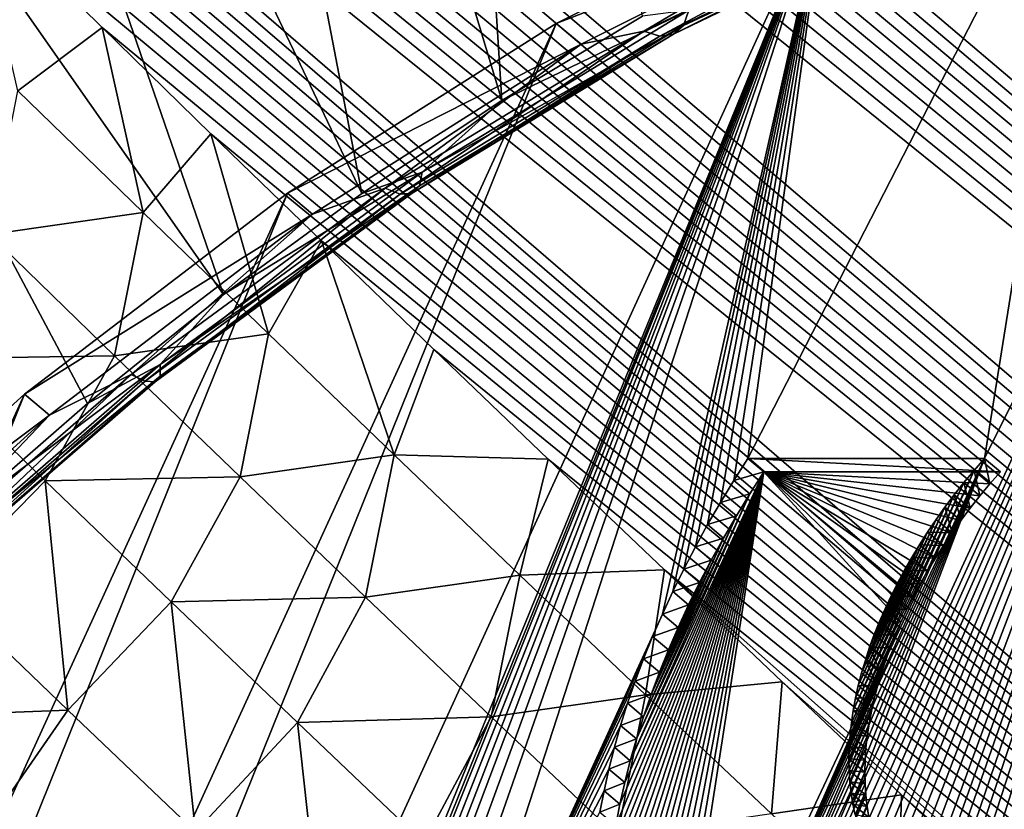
# Model space of a CAD drawing. Header units: metres. Extents: x -82 to 82, y -464 to 32.
# Tile 343 of 409: x 65.37 to 67.31, y -41.65 to -40.1. Entities that reach past the tile are written whole.
import ezdxf

# ---------------------------------------------------------------- set-up
doc = ezdxf.new("R2010")
doc.units = ezdxf.units.M
doc.layers.add('solid_K244121000C07', color=7, linetype='CONTINUOUS')

msp = doc.modelspace()

# ---------------------------------------------------------------- linework, layer by layer
at = {"layer": 'solid_K244121000C07'}
for points in [[(77.225311, -40.44838, 52.723934), (55.060551, -21.986059, 34.057426), (55.208866, -21.885592, 34.170925)], [(77.496902, -39.839958, 52.919708), (77.225311, -40.44838, 52.723934), (55.208866, -21.885592, 34.170925)], [(77.225311, -40.44838, 52.723934), (54.929153, -22.090458, 33.955402), (55.060551, -21.986059, 34.057426)], [(77.225311, -40.44838, 52.723934), (54.812069, -22.198591, 33.862988), (54.929153, -22.090458, 33.955402)], [(77.225311, -40.44838, 52.723934), (54.707859, -22.31039, 33.779209), (54.812069, -22.198591, 33.862988)], [(76.955254, -41.043869, 52.494564), (54.615234, -22.425831, 33.703167), (54.707859, -22.31039, 33.779209)], [(77.225311, -40.44838, 52.723934), (76.955254, -41.043869, 52.494564), (54.707859, -22.31039, 33.779209)], [(76.955254, -41.043869, 52.494564), (54.532814, -22.545225, 33.633846), (54.615234, -22.425831, 33.703167)], [(76.955254, -41.043869, 52.494564), (54.459717, -22.669264, 33.57058), (54.532814, -22.545225, 33.633846)], [(76.955254, -41.043869, 52.494564), (54.395309, -22.798464, 33.512875), (54.459717, -22.669264, 33.57058)], [(76.955254, -41.043869, 52.494564), (54.338936, -22.933434, 33.460182), (54.395309, -22.798464, 33.512875)], [(76.68689, -41.626152, 52.23177), (54.290497, -23.075197, 33.412361), (54.338936, -22.933434, 33.460182)], [(76.955254, -41.043869, 52.494564), (76.68689, -41.626152, 52.23177), (54.338936, -22.933434, 33.460182)], [(76.68689, -41.626152, 52.23177), (54.249958, -23.224707, 33.369301), (54.290497, -23.075197, 33.412361)], [(76.68689, -41.626152, 52.23177), (54.217308, -23.383247, 33.330837), (54.249958, -23.224707, 33.369301)], [(76.68689, -41.626152, 52.23177), (54.193008, -23.552505, 33.297157), (54.217308, -23.383247, 33.330837)], [(76.420334, -42.194901, 51.935631), (54.177727, -23.733854, 33.268585), (54.193008, -23.552505, 33.297157)], [(76.68689, -41.626152, 52.23177), (76.420334, -42.194901, 51.935631), (54.193008, -23.552505, 33.297157)], [(76.420334, -42.194901, 51.935631), (54.172249, -23.928789, 33.245506), (54.177727, -23.733854, 33.268585)], [(76.420334, -42.194901, 51.935631), (54.178005, -24.140087, 33.228706), (54.172249, -23.928789, 33.245506)], [(76.420334, -42.194901, 51.935631), (54.19643, -24.369251, 33.219032), (54.178005, -24.140087, 33.228706)], [(76.155716, -42.749752, 51.606133), (54.228928, -24.617674, 33.217281), (54.19643, -24.369251, 33.219032)], [(76.420334, -42.194901, 51.935631), (76.155716, -42.749752, 51.606133), (54.19643, -24.369251, 33.219032)], [(76.155716, -42.749752, 51.606133), (54.277794, -24.887266, 33.224991), (54.228928, -24.617674, 33.217281)], [(76.155716, -42.749752, 51.606133), (54.344845, -25.179045, 33.243347), (54.277794, -24.887266, 33.224991)], [(75.893082, -43.290283, 51.243107), (54.431683, -25.493837, 33.27335), (54.344845, -25.179045, 33.243347)], [(76.155716, -42.749752, 51.606133), (75.893082, -43.290283, 51.243107), (54.344845, -25.179045, 33.243347)], [(75.893082, -43.290283, 51.243107), (54.540474, -25.832607, 33.316551), (54.431683, -25.493837, 33.27335)], [(75.893082, -43.290283, 51.243107), (54.603817, -26.011362, 33.343613), (54.540474, -25.832607, 33.316551)], [(75.893082, -43.290283, 51.243107), (54.673233, -26.196379, 33.374352), (54.603817, -26.011362, 33.343613)], [(75.63253, -43.815937, 50.846352), (54.748951, -26.387796, 33.408916), (54.673233, -26.196379, 33.374352)], [(75.893082, -43.290283, 51.243107), (75.63253, -43.815937, 50.846352), (54.673233, -26.196379, 33.374352)], [(75.63253, -43.815937, 50.846352), (54.831688, -26.586067, 33.447887), (54.748951, -26.387796, 33.408916)], [(75.63253, -43.815937, 50.846352), (54.921238, -26.791021, 33.491043), (54.831688, -26.586067, 33.447887)], [(75.63253, -43.815937, 50.846352), (55.017956, -27.002884, 33.538647), (54.921238, -26.791021, 33.491043)], [(75.63253, -43.815937, 50.846352), (55.122536, -27.222128, 33.591248), (55.017956, -27.002884, 33.538647)], [(75.63253, -43.815937, 50.846352), (55.234684, -27.448511, 33.648548), (55.122536, -27.222128, 33.591248)], [(75.374138, -44.326073, 50.415592), (55.354923, -27.682375, 33.71096), (55.234684, -27.448511, 33.648548)], [(75.63253, -43.815937, 50.846352), (75.374138, -44.326073, 50.415592), (55.234684, -27.448511, 33.648548)], [(75.374138, -44.326073, 50.415592), (55.483955, -27.924187, 33.779049), (55.354923, -27.682375, 33.71096)], [(75.374138, -44.326073, 50.415592), (55.621407, -28.173651, 33.852444), (55.483955, -27.924187, 33.779049)], [(75.374138, -44.326073, 50.415592), (55.76799, -28.431238, 33.931725), (55.621407, -28.173651, 33.852444)], [(75.374138, -44.326073, 50.415592), (55.924381, -28.697403, 34.017433), (55.76799, -28.431238, 33.931725)], [(75.117981, -44.819965, 49.950474), (56.090172, -28.971819, 34.109173), (55.924381, -28.697403, 34.017433)], [(75.374138, -44.326073, 50.415592), (75.117981, -44.819965, 49.950474), (55.924381, -28.697403, 34.017433)], [(75.117981, -44.819965, 49.950474), (56.266266, -29.255098, 34.207695), (56.090172, -28.971819, 34.109173)], [(75.117981, -44.819965, 49.950474), (56.45327, -29.547647, 34.313488), (56.266266, -29.255098, 34.207695)], [(75.117981, -44.819965, 49.950474), (56.583717, -29.747612, 34.387787), (56.45327, -29.547647, 34.313488)], [(75.117981, -44.819965, 49.950474), (56.719151, -29.951763, 34.465408), (56.583717, -29.747612, 34.387787)], [(74.864128, -45.296799, 49.450588), (56.85994, -30.160349, 34.546673), (56.719151, -29.951763, 34.465408)], [(75.117981, -44.819965, 49.950474), (74.864128, -45.296799, 49.450588), (56.719151, -29.951763, 34.465408)], [(74.864128, -45.296799, 49.450588), (57.006207, -30.373449, 34.631668), (56.85994, -30.160349, 34.546673)], [(74.864128, -45.296799, 49.450588), (57.157547, -30.590773, 34.720032), (57.006207, -30.373449, 34.631668)], [(74.864128, -45.296799, 49.450588), (57.314312, -30.812551, 34.812065), (57.157547, -30.590773, 34.720032)], [(74.864128, -45.296799, 49.450588), (57.476933, -31.039059, 34.90815), (57.314312, -30.812551, 34.812065)], [(74.864128, -45.296799, 49.450588), (57.64576, -31.270523, 35.008583), (57.476933, -31.039059, 34.90815)], [(74.864128, -45.296799, 49.450588), (57.820301, -31.506617, 35.112915), (57.64576, -31.270523, 35.008583)], [(74.864128, -45.296799, 49.450588), (58.000751, -31.747454, 35.221321), (57.820301, -31.506617, 35.112915)], [(74.61261, -45.755661, 48.915398), (58.187603, -31.993336, 35.334232), (58.000751, -31.747454, 35.221321)], [(74.864128, -45.296799, 49.450588), (74.61261, -45.755661, 48.915398), (58.000751, -31.747454, 35.221321)], [(74.61261, -45.755661, 48.915398), (58.38134, -32.244572, 35.452095), (58.187603, -31.993336, 35.334232)], [(74.61261, -45.755661, 48.915398), (58.581703, -32.500996, 35.574661), (58.38134, -32.244572, 35.452095)], [(74.61261, -45.755661, 48.915398), (58.788502, -32.762474, 35.70174), (58.581703, -32.500996, 35.574661)], [(74.61261, -45.755661, 48.915398), (59.002293, -33.029343, 35.833858), (58.788502, -32.762474, 35.70174)], [(74.61261, -45.755661, 48.915398), (59.167568, -33.233238, 35.936569), (59.002293, -33.029343, 35.833858)], [(74.61261, -45.755661, 48.915398), (59.337303, -33.440483, 36.04261), (59.167568, -33.233238, 35.936569)], [(74.363457, -46.195442, 48.344372), (59.511089, -33.650829, 36.151581), (59.337303, -33.440483, 36.04261)], [(74.61261, -45.755661, 48.915398), (74.363457, -46.195442, 48.344372), (59.337303, -33.440483, 36.04261)], [(74.363457, -46.195442, 48.344372), (59.6889, -33.864262, 36.263462), (59.511089, -33.650829, 36.151581)], [(74.363457, -46.195442, 48.344372), (59.871014, -34.08094, 36.378517), (59.6889, -33.864262, 36.263462)], [(74.363457, -46.195442, 48.344372), (60.057705, -34.301014, 36.497017), (59.871014, -34.08094, 36.378517)], [(74.363457, -46.195442, 48.344372), (60.249256, -34.524651, 36.619232), (60.057705, -34.301014, 36.497017)], [(74.363457, -46.195442, 48.344372), (60.445824, -34.751938, 36.745319), (60.249256, -34.524651, 36.619232)], [(74.363457, -46.195442, 48.344372), (60.646835, -34.982563, 36.874714), (60.445824, -34.751938, 36.745319)], [(74.363457, -46.195442, 48.344372), (60.852448, -35.216599, 37.007572), (60.646835, -34.982563, 36.874714)], [(74.363457, -46.195442, 48.344372), (61.062981, -35.454224, 37.144215), (60.852448, -35.216599, 37.007572)], [(74.116722, -46.614929, 47.737007), (61.278767, -35.695614, 37.284981), (61.062981, -35.454224, 37.144215)], [(74.363457, -46.195442, 48.344372), (74.116722, -46.614929, 47.737007), (61.062981, -35.454224, 37.144215)], [(74.116722, -46.614929, 47.737007), (61.500126, -35.940948, 37.430199), (61.278767, -35.695614, 37.284981)], [(74.116722, -46.614929, 47.737007), (61.727085, -36.190247, 37.579891), (61.500126, -35.940948, 37.430199)], [(74.116722, -46.614929, 47.737007), (61.959007, -36.44318, 37.73341), (61.727085, -36.190247, 37.579891)], [(74.116722, -46.614929, 47.737007), (62.196205, -36.699898, 37.89109), (61.959007, -36.44318, 37.73341)], [(74.116722, -46.614929, 47.737007), (62.390022, -36.908131, 38.020504), (62.196205, -36.699898, 37.89109)], [(74.116722, -46.614929, 47.737007), (62.587662, -37.119011, 38.153049), (62.390022, -36.908131, 38.020504)], [(66.316109, -40.258183, 74.26091), (66.111176, -37.005405, 76.489594), (65.458229, -37.409546, 76.832939)], [(66.316109, -40.258183, 74.26091), (66.593216, -40.091961, 74.110344), (66.111176, -37.005405, 76.489594)], [(74.116722, -46.614929, 47.737007), (62.789322, -37.332638, 38.28894), (62.587662, -37.119011, 38.153049)], [(65.812553, -54.543926, 51.741692), (46.024654, -37.142128, 34.416527), (46.264385, -37.229, 34.462032)], [(65.812553, -54.543926, 51.741692), (65.347588, -54.81086, 52.204536), (46.024654, -37.142128, 34.416527)], [(65.812553, -54.543926, 51.741692), (46.264385, -37.229, 34.462032), (46.512711, -37.322826, 34.512615)], [(65.812553, -54.543926, 51.741692), (46.512711, -37.322826, 34.512615), (46.770218, -37.42421, 34.568848)], [(74.116722, -46.614929, 47.737007), (62.99519, -37.54911, 38.428383), (62.789322, -37.332638, 38.28894)], [(66.040749, -40.441311, 74.394051), (65.458229, -37.409546, 76.832939), (64.812767, -37.866394, 77.119698)], [(66.040749, -40.441311, 74.394051), (66.316109, -40.258183, 74.26091), (65.458229, -37.409546, 76.832939)], [(65.812553, -54.543926, 51.741692), (46.770218, -37.42421, 34.568848), (47.036541, -37.532841, 34.630371)], [(65.812553, -54.543926, 51.741692), (47.036541, -37.532841, 34.630371), (47.312267, -37.64933, 34.697758)], [(74.116722, -46.614929, 47.737007), (63.204826, -37.768223, 38.570911), (62.99519, -37.54911, 38.428383)], [(66.259499, -54.283512, 51.24667), (47.312267, -37.64933, 34.697758), (47.59795, -37.774258, 34.771564)], [(66.259499, -54.283512, 51.24667), (65.812553, -54.543926, 51.741692), (47.312267, -37.64933, 34.697758)], [(66.259499, -54.283512, 51.24667), (47.59795, -37.774258, 34.771564), (47.8932, -37.90728, 34.851391)], [(74.116722, -46.614929, 47.737007), (63.418053, -37.989883, 38.716331), (63.204826, -37.768223, 38.570911)], [(65.76841, -40.640491, 74.509148), (64.812767, -37.866394, 77.119698), (64.180313, -38.372055, 77.347427)], [(65.76841, -40.640491, 74.509148), (66.040749, -40.441311, 74.394051), (64.812767, -37.866394, 77.119698)], [(66.259499, -54.283512, 51.24667), (47.8932, -37.90728, 34.851391), (48.198757, -38.049175, 34.938)], [(73.872482, -47.012737, 47.092846), (63.635109, -38.214211, 38.864922), (63.418053, -37.989883, 38.716331)], [(74.116722, -46.614929, 47.737007), (73.872482, -47.012737, 47.092846), (63.418053, -37.989883, 38.716331)], [(66.259499, -54.283512, 51.24667), (48.198757, -38.049175, 34.938), (48.515121, -38.20047, 35.031898)], [(66.259499, -54.283512, 51.24667), (48.515121, -38.20047, 35.031898), (48.731766, -38.306316, 35.098274)], [(73.872482, -47.012737, 47.092846), (63.856247, -38.441315, 39.016949), (63.635109, -38.214211, 38.864922)], [(66.687675, -54.029804, 50.719219), (48.731766, -38.306316, 35.098274), (48.953304, -38.416466, 35.167988)], [(66.687675, -54.029804, 50.719219), (66.259499, -54.283512, 51.24667), (48.731766, -38.306316, 35.098274)], [(65.500374, -40.854797, 74.605659), (65.76841, -40.640491, 74.509148), (64.180313, -38.372055, 77.347427)], [(65.237877, -41.083229, 74.683136), (65.500374, -40.854797, 74.605659), (64.180313, -38.372055, 77.347427)], [(66.687675, -54.029804, 50.719219), (48.953304, -38.416466, 35.167988), (49.180035, -38.531231, 35.241364)], [(73.872482, -47.012737, 47.092846), (64.081703, -38.671318, 39.17268), (63.856247, -38.441315, 39.016949)], [(66.687675, -54.029804, 50.719219), (49.180035, -38.531231, 35.241364), (49.412056, -38.650719, 35.318493)], [(66.687675, -54.029804, 50.719219), (49.412056, -38.650719, 35.318493), (49.649014, -38.774586, 35.399006)], [(73.872482, -47.012737, 47.092846), (64.311729, -38.904339, 39.33239), (64.081703, -38.671318, 39.17268)], [(66.687675, -54.029804, 50.719219), (49.649014, -38.774586, 35.399006), (49.891193, -38.903137, 35.483215)], [(66.687675, -54.029804, 50.719219), (49.891193, -38.903137, 35.483215), (50.138947, -39.036739, 35.571499)], [(73.872482, -47.012737, 47.092846), (64.54657, -39.140488, 39.496353), (64.311729, -38.904339, 39.33239)], [(66.687675, -54.029804, 50.719219), (50.138947, -39.036739, 35.571499), (50.392551, -39.175694, 35.664177)], [(73.872482, -47.012737, 47.092846), (64.78595, -39.379677, 39.664276), (64.54657, -39.140488, 39.496353)], [(66.687675, -54.029804, 50.719219), (50.392551, -39.175694, 35.664177), (50.6516, -39.319584, 35.760777)], [(67.09623, -53.782982, 50.159031), (50.6516, -39.319584, 35.760777), (50.916245, -39.468582, 35.861485)], [(67.09623, -53.782982, 50.159031), (66.687675, -54.029804, 50.719219), (50.6516, -39.319584, 35.760777)], [(73.872482, -47.012737, 47.092846), (65.029388, -39.621685, 39.835613), (64.78595, -39.379677, 39.664276)], [(67.09623, -53.782982, 50.159031), (50.916245, -39.468582, 35.861485), (51.186859, -39.6231, 35.966743)], [(67.007393, -41.644058, 71.74894), (67.981506, -39.527157, 72.626549), (67.266388, -40.963417, 72.090416)], [(67.007393, -41.644058, 71.74894), (67.012032, -41.665134, 71.72451), (67.981506, -39.527157, 72.626549)], [(67.012032, -41.665134, 71.72451), (67.017769, -41.685654, 71.699402), (67.981506, -39.527157, 72.626549)], [(67.017769, -41.685654, 71.699402), (67.02459, -41.705624, 71.673607), (67.981506, -39.527157, 72.626549)], [(67.02459, -41.705624, 71.673607), (67.032501, -41.724899, 71.647255), (67.981506, -39.527157, 72.626549)], [(67.032501, -41.724899, 71.647255), (67.041519, -41.743416, 71.620399), (67.981506, -39.527157, 72.626549)], [(67.041519, -41.743416, 71.620399), (67.051628, -41.761246, 71.592964), (67.981506, -39.527157, 72.626549)], [(67.051628, -41.761246, 71.592964), (67.062836, -41.778267, 71.565079), (67.981506, -39.527157, 72.626549)], [(67.062836, -41.778267, 71.565079), (67.075127, -41.794399, 71.536819), (67.981506, -39.527157, 72.626549)], [(67.075127, -41.794399, 71.536819), (67.088531, -41.809711, 71.508102), (67.981506, -39.527157, 72.626549)], [(67.088531, -41.809711, 71.508102), (67.103004, -41.824112, 71.47905), (67.981506, -39.527157, 72.626549)], [(67.103004, -41.824112, 71.47905), (67.118507, -41.837479, 71.449814), (67.981506, -39.527157, 72.626549)], [(67.118507, -41.837479, 71.449814), (67.135094, -41.849876, 71.420296), (67.981506, -39.527157, 72.626549)], [(67.135094, -41.849876, 71.420296), (67.149696, -41.859432, 71.395538), (67.981506, -39.527157, 72.626549)], [(67.149696, -41.859432, 71.395538), (67.16497, -41.868214, 71.370773), (67.981506, -39.527157, 72.626549)], [(67.16497, -41.868214, 71.370773), (67.180885, -41.87619, 71.346039), (67.981506, -39.527157, 72.626549)], [(67.180885, -41.87619, 71.346039), (67.197495, -41.883411, 71.321236), (67.981506, -39.527157, 72.626549)], [(67.197495, -41.883411, 71.321236), (67.214745, -41.889839, 71.296471), (67.981506, -39.527157, 72.626549)], [(67.214745, -41.889839, 71.296471), (67.232567, -41.895428, 71.271835), (67.981506, -39.527157, 72.626549)], [(67.232567, -41.895428, 71.271835), (67.250969, -41.900166, 71.24736), (67.981506, -39.527157, 72.626549)], [(67.250969, -41.900166, 71.24736), (67.269997, -41.904079, 71.222946), (67.981506, -39.527157, 72.626549)], [(67.266388, -40.963417, 72.090416), (67.981506, -39.527157, 72.626549), (67.476814, -39.645176, 73.070343)], [(67.269997, -41.904079, 71.222946), (67.289551, -41.907143, 71.198738), (67.981506, -39.527157, 72.626549)], [(67.289551, -41.907143, 71.198738), (67.309555, -41.909336, 71.17485), (67.981506, -39.527157, 72.626549)], [(73.872482, -47.012737, 47.092846), (65.277161, -39.866631, 40.010689), (65.029388, -39.621685, 39.835613)], [(67.09623, -53.782982, 50.159031), (51.186859, -39.6231, 35.966743), (51.463837, -39.783562, 36.077007)], [(66.800743, -40.963417, 72.599846), (67.476814, -39.645176, 73.070343), (66.954094, -39.839485, 73.463837)], [(66.800743, -40.963417, 72.599846), (67.266388, -40.963417, 72.090416), (67.476814, -39.645176, 73.070343)], [(67.09623, -53.782982, 50.159031), (51.463837, -39.783562, 36.077007), (51.746971, -39.949749, 36.19202)], [(63.389397, -47.637127, 70.205505), (66.954094, -39.839485, 73.463837), (66.423332, -40.106377, 73.799507)], [(64.138008, -46.725731, 70.22316), (66.954094, -39.839485, 73.463837), (63.389397, -47.637127, 70.205505)], [(64.40451, -46.142773, 70.466759), (66.954094, -39.839485, 73.463837), (64.138008, -46.725731, 70.22316)], [(64.40451, -46.142773, 70.466759), (64.583855, -45.750458, 70.630692), (66.954094, -39.839485, 73.463837)], [(64.583855, -45.750458, 70.630692), (64.870888, -45.122593, 70.893051), (66.954094, -39.839485, 73.463837)], [(64.872826, -45.118343, 70.894829), (66.954094, -39.839485, 73.463837), (64.870888, -45.122593, 70.893051)], [(64.872826, -45.118343, 70.894829), (65.132904, -44.549442, 71.132545), (66.954094, -39.839485, 73.463837)], [(65.132904, -44.549442, 71.132545), (65.370461, -44.029785, 71.349693), (66.954094, -39.839485, 73.463837)], [(65.370461, -44.029785, 71.349693), (65.636963, -43.446827, 71.593292), (66.954094, -39.839485, 73.463837)], [(65.636963, -43.446827, 71.593292), (65.874527, -42.92717, 71.810432), (66.954094, -39.839485, 73.463837)], [(65.874527, -42.92717, 71.810432), (66.148514, -42.327824, 72.060875), (66.954094, -39.839485, 73.463837)], [(69.642059, -39.839485, 70.52314), (66.077362, -47.637127, 67.264801), (66.608124, -47.370235, 66.929138)], [(68.694794, -41.181496, 70.327507), (66.077362, -47.637127, 67.264801), (69.642059, -39.839485, 70.52314)], [(66.632324, -41.269665, 72.50296), (66.954094, -39.839485, 73.463837), (66.148514, -42.327824, 72.060875)], [(67.003288, -39.880764, 73.508812), (66.423332, -40.106377, 73.799507), (66.954094, -39.839485, 73.463837)], [(69.642059, -39.839485, 70.52314), (66.608124, -47.370235, 66.929138), (69.92881, -40.106377, 69.964424)], [(66.632324, -41.269665, 72.50296), (66.652702, -41.225574, 72.521149), (66.954094, -39.839485, 73.463837)], [(66.652702, -41.225574, 72.521149), (66.674355, -41.181496, 72.537918), (66.954094, -39.839485, 73.463837)], [(66.674355, -41.181496, 72.537918), (66.697266, -41.137486, 72.553261), (66.954094, -39.839485, 73.463837)], [(66.697266, -41.137486, 72.553261), (66.721359, -41.09367, 72.567123), (66.954094, -39.839485, 73.463837)], [(66.721359, -41.09367, 72.567123), (66.74662, -41.050076, 72.579498), (66.954094, -39.839485, 73.463837)], [(66.74662, -41.050076, 72.579498), (66.773087, -41.006657, 72.590408), (66.954094, -39.839485, 73.463837)], [(66.773087, -41.006657, 72.590408), (66.800743, -40.963417, 72.599846), (66.954094, -39.839485, 73.463837)], [(73.872482, -47.012737, 47.092846), (65.529533, -40.114613, 40.189838), (65.277161, -39.866631, 40.010689)], [(65.363571, -40.239006, 39.902653), (65.277161, -39.866631, 40.010689), (65.529533, -40.114613, 40.189838)], [(66.673813, -40.11031, 73.971886), (67.193405, -39.858864, 73.63427), (66.684586, -40.080368, 74.017624)], [(67.169182, -39.878719, 73.588181), (67.193405, -39.858864, 73.63427), (66.673813, -40.11031, 73.971886)], [(67.003288, -39.880764, 73.508812), (66.472473, -40.147678, 73.844505), (66.423332, -40.106377, 73.799507)], [(66.595573, -40.121582, 73.829521), (66.472473, -40.147678, 73.844505), (67.003288, -39.880764, 73.508812)], [(66.595573, -40.121582, 73.829521), (67.003288, -39.880764, 73.508812), (67.10453, -39.875282, 73.49881)], [(66.595573, -40.121582, 73.829521), (67.10453, -39.875282, 73.49881), (66.62751, -40.131748, 73.874031)], [(67.10453, -39.875282, 73.49881), (67.138771, -39.884335, 73.541832), (66.62751, -40.131748, 73.874031)], [(66.62751, -40.131748, 73.874031), (67.138771, -39.884335, 73.541832), (66.654282, -40.127892, 73.922752)], [(66.654282, -40.127892, 73.922752), (67.169182, -39.878719, 73.588181), (66.673813, -40.11031, 73.971886)], [(67.138771, -39.884335, 73.541832), (67.169182, -39.878719, 73.588181), (66.654282, -40.127892, 73.922752)], [(67.09623, -53.782982, 50.159031), (51.746971, -39.949749, 36.19202), (52.036091, -40.121494, 36.311596)], [(66.159683, -40.39949, 74.298935), (66.684586, -40.080368, 74.017624), (66.316109, -40.258183, 74.26091)], [(66.673813, -40.11031, 73.971886), (66.684586, -40.080368, 74.017624), (66.159683, -40.39949, 74.298935)], [(66.684586, -40.080368, 74.017624), (66.593216, -40.091961, 74.110344), (66.316109, -40.258183, 74.26091)], [(63.10265, -47.370235, 70.764214), (66.423332, -40.106377, 73.799507), (65.894241, -40.440933, 74.07122)], [(63.389397, -47.637127, 70.205505), (66.423332, -40.106377, 73.799507), (63.10265, -47.370235, 70.764214)], [(66.472473, -40.147678, 73.844505), (65.894241, -40.440933, 74.07122), (66.423332, -40.106377, 73.799507)], [(69.92881, -40.106377, 69.964424), (66.608124, -47.370235, 66.929138), (67.137222, -47.035675, 66.657425)], [(69.92881, -40.106377, 69.964424), (67.137222, -47.035675, 66.657425), (70.152008, -40.440933, 69.413109)], [(67.09623, -53.782982, 50.159031), (52.036091, -40.121494, 36.311596), (52.331631, -40.299278, 36.436272)], [(65.610062, -40.479103, 40.077305), (65.363571, -40.239006, 39.902653), (65.529533, -40.114613, 40.189838)], [(73.872482, -47.012737, 47.092846), (65.743576, -40.323666, 40.342487), (65.529533, -40.114613, 40.189838)], [(65.610062, -40.479103, 40.077305), (65.529533, -40.114613, 40.189838), (65.743576, -40.323666, 40.342487)], [(66.086678, -40.430969, 74.102249), (66.472473, -40.147678, 73.844505), (66.595573, -40.121582, 73.829521)], [(66.086678, -40.430969, 74.102249), (66.595573, -40.121582, 73.829521), (66.116318, -40.442532, 74.147995)], [(66.595573, -40.121582, 73.829521), (66.62751, -40.131748, 73.874031), (66.116318, -40.442532, 74.147995)], [(66.154297, -40.426155, 74.250305), (66.673813, -40.11031, 73.971886), (66.159683, -40.39949, 74.298935)], [(66.654282, -40.127892, 73.922752), (66.673813, -40.11031, 73.971886), (66.154297, -40.426155, 74.250305)], [(66.116318, -40.442532, 74.147995), (66.62751, -40.131748, 73.874031), (66.139458, -40.440884, 74.198654)], [(66.139458, -40.440884, 74.198654), (66.654282, -40.127892, 73.922752), (66.154297, -40.426155, 74.250305)], [(66.62751, -40.131748, 73.874031), (66.654282, -40.127892, 73.922752), (66.139458, -40.440884, 74.198654)], [(66.472473, -40.147678, 73.844505), (65.943382, -40.48225, 74.116211), (65.894241, -40.440933, 74.07122)], [(66.086678, -40.430969, 74.102249), (65.943382, -40.48225, 74.116211), (66.472473, -40.147678, 73.844505)], [(65.307259, -40.522343, 39.750103), (65.363571, -40.239006, 39.902653), (65.610062, -40.479103, 40.077305)], [(66.159683, -40.39949, 74.298935), (66.316109, -40.258183, 74.26091), (66.040749, -40.441311, 74.394051)], [(67.09623, -53.782982, 50.159031), (52.331631, -40.299278, 36.436272), (52.557755, -40.436874, 36.533447)], [(65.856888, -40.718105, 40.253044), (65.610062, -40.479103, 40.077305), (65.743576, -40.323666, 40.342487)], [(73.872482, -47.012737, 47.092846), (65.961174, -40.534977, 40.498394), (65.743576, -40.323666, 40.342487)], [(65.856888, -40.718105, 40.253044), (65.743576, -40.323666, 40.342487), (65.961174, -40.534977, 40.498394)], [(65.643822, -40.778217, 74.515625), (66.159683, -40.39949, 74.298935), (65.76841, -40.640491, 74.509148)], [(66.154297, -40.426155, 74.250305), (66.159683, -40.39949, 74.298935), (65.643822, -40.778217, 74.515625)], [(66.159683, -40.39949, 74.298935), (66.040749, -40.441311, 74.394051), (65.76841, -40.640491, 74.509148)], [(65.586555, -40.798145, 74.312332), (65.943382, -40.48225, 74.116211), (66.086678, -40.430969, 74.102249)], [(65.586555, -40.798145, 74.312332), (66.086678, -40.430969, 74.102249), (65.613937, -40.811367, 74.359024)], [(66.086678, -40.430969, 74.102249), (66.116318, -40.442532, 74.147995), (65.613937, -40.811367, 74.359024)], [(65.64373, -40.800999, 74.464775), (66.154297, -40.426155, 74.250305), (65.643822, -40.778217, 74.515625)], [(66.139458, -40.440884, 74.198654), (66.154297, -40.426155, 74.250305), (65.64373, -40.800999, 74.464775)], [(67.484215, -53.543186, 49.565655), (52.557755, -40.436874, 36.533447), (52.787895, -40.57832, 36.633995)], [(67.484215, -53.543186, 49.565655), (67.09623, -53.782982, 50.159031), (52.557755, -40.436874, 36.533447)], [(62.879448, -47.035675, 71.315529), (65.894241, -40.440933, 74.07122), (65.376678, -40.83696, 74.273888)], [(63.10265, -47.370235, 70.764214), (65.894241, -40.440933, 74.07122), (62.879448, -47.035675, 71.315529)], [(65.943382, -40.48225, 74.116211), (65.376678, -40.83696, 74.273888), (65.894241, -40.440933, 74.07122)], [(65.613937, -40.811367, 74.359024), (66.116318, -40.442532, 74.147995), (65.633507, -40.812344, 74.411186)], [(65.633507, -40.812344, 74.411186), (66.139458, -40.440884, 74.198654), (65.64373, -40.800999, 74.464775)], [(66.116318, -40.442532, 74.147995), (66.139458, -40.440884, 74.198654), (65.633507, -40.812344, 74.411186)], [(70.152008, -40.440933, 69.413109), (67.137222, -47.035675, 66.657425), (67.654778, -46.639648, 66.45475)], [(65.553871, -40.761475, 39.923939), (65.307259, -40.522343, 39.750103), (65.610062, -40.479103, 40.077305)], [(65.943382, -40.48225, 74.116211), (65.425873, -40.878242, 74.318863), (65.376678, -40.83696, 74.273888)], [(65.586555, -40.798145, 74.312332), (65.425873, -40.878242, 74.318863), (65.943382, -40.48225, 74.116211)], [(65.553871, -40.761475, 39.923939), (65.610062, -40.479103, 40.077305), (65.856888, -40.718105, 40.253044)], [(65.169022, -40.767231, 39.600418), (65.307259, -40.522343, 39.750103), (65.553871, -40.761475, 39.923939)], [(66.104019, -40.956028, 40.429855), (65.856888, -40.718105, 40.253044), (65.961174, -40.534977, 40.498394)], [(73.872482, -47.012737, 47.092846), (66.182495, -40.748604, 40.657753), (65.961174, -40.534977, 40.498394)], [(66.104019, -40.956028, 40.429855), (65.961174, -40.534977, 40.498394), (66.182495, -40.748604, 40.657753)], [(67.484215, -53.543186, 49.565655), (52.787895, -40.57832, 36.633995), (53.021736, -40.723259, 36.737511)], [(65.643822, -40.778217, 74.515625), (65.76841, -40.640491, 74.509148), (65.500374, -40.854797, 74.605659)], [(67.484215, -53.543186, 49.565655), (53.021736, -40.723259, 36.737511), (53.259251, -40.871681, 36.843971)], [(65.800774, -40.999519, 40.098862), (65.553871, -40.761475, 39.923939), (65.856888, -40.718105, 40.253044)], [(65.800774, -40.999519, 40.098862), (65.856888, -40.718105, 40.253044), (66.104019, -40.956028, 40.429855)], [(65.417046, -41.007103, 39.774162), (65.169022, -40.767231, 39.600418), (65.553871, -40.761475, 39.923939)], [(65.417046, -41.007103, 39.774162), (65.553871, -40.761475, 39.923939), (65.800774, -40.999519, 40.098862)], [(66.104019, -40.956028, 40.429855), (66.182495, -40.748604, 40.657753), (66.4077, -40.964619, 40.820763)], [(73.872482, -47.012737, 47.092846), (66.4077, -40.964619, 40.820763), (66.182495, -40.748604, 40.657753)], [(65.145844, -41.210075, 74.663986), (65.643822, -40.778217, 74.515625), (65.237877, -41.083229, 74.683136)], [(65.64373, -40.800999, 74.464775), (65.643822, -40.778217, 74.515625), (65.145844, -41.210075, 74.663986)], [(65.211227, -41.218113, 39.638008), (65.169022, -40.767231, 39.600418), (65.417046, -41.007103, 39.774162)], [(65.643822, -40.778217, 74.515625), (65.500374, -40.854797, 74.605659), (65.237877, -41.083229, 74.683136)], [(65.103767, -41.216827, 74.456169), (65.425873, -40.878242, 74.318863), (65.586555, -40.798145, 74.312332)], [(65.103767, -41.216827, 74.456169), (65.586555, -40.798145, 74.312332), (65.128967, -41.231941, 74.50351)], [(65.586555, -40.798145, 74.312332), (65.613937, -40.811367, 74.359024), (65.128967, -41.231941, 74.50351)], [(65.150856, -41.228428, 74.61161), (65.64373, -40.800999, 74.464775), (65.145844, -41.210075, 74.663986)], [(65.633507, -40.812344, 74.411186), (65.64373, -40.800999, 74.464775), (65.150856, -41.228428, 74.61161)], [(65.128967, -41.231941, 74.50351), (65.613937, -40.811367, 74.359024), (65.145081, -41.235909, 74.556702)], [(65.613937, -40.811367, 74.359024), (65.633507, -40.812344, 74.411186), (65.145081, -41.235909, 74.556702)], [(65.145081, -41.235909, 74.556702), (65.633507, -40.812344, 74.411186), (65.150856, -41.228428, 74.61161)], [(62.723976, -46.639648, 71.849167), (65.376678, -40.83696, 74.273888), (64.88044, -41.286945, 74.403709)], [(62.879448, -47.035675, 71.315529), (65.376678, -40.83696, 74.273888), (62.723976, -46.639648, 71.849167)], [(65.425873, -40.878242, 74.318863), (64.88044, -41.286945, 74.403709), (65.376678, -40.83696, 74.273888)], [(67.484215, -53.543186, 49.565655), (53.259251, -40.871681, 36.843971), (53.500648, -41.023815, 36.953651)], [(65.425873, -40.878242, 74.318863), (64.929573, -41.328285, 74.448685), (64.88044, -41.286945, 74.403709)], [(65.103767, -41.216827, 74.456169), (64.929573, -41.328285, 74.448685), (65.425873, -40.878242, 74.318863)], [(66.047958, -41.236485, 40.274864), (65.800774, -40.999519, 40.098862), (66.104019, -40.956028, 40.429855)], [(66.047958, -41.236485, 40.274864), (66.104019, -40.956028, 40.429855), (66.351448, -41.192879, 40.607731)], [(66.351448, -41.192879, 40.607731), (66.104019, -40.956028, 40.429855), (66.4077, -40.964619, 40.820763)], [(66.351448, -41.192879, 40.607731), (66.4077, -40.964619, 40.820763), (66.63636, -41.18285, 40.98695)], [(73.872482, -47.012737, 47.092846), (66.63636, -41.18285, 40.98695), (66.4077, -40.964619, 40.820763)], [(66.832115, -40.989742, 72.628525), (66.800743, -40.963417, 72.599846), (66.773087, -41.006657, 72.590408)], [(67.297768, -40.989742, 72.119095), (67.266388, -40.963417, 72.090416), (66.800743, -40.963417, 72.599846)], [(66.832115, -40.989742, 72.628525), (67.297768, -40.989742, 72.119095), (66.800743, -40.963417, 72.599846)], [(66.999474, -41.55476, 71.839584), (66.99987, -41.57777, 71.818016), (67.266388, -40.963417, 72.090416)], [(67.000092, -41.531387, 71.860359), (66.999474, -41.55476, 71.839584), (67.266388, -40.963417, 72.090416)], [(66.99987, -41.57777, 71.818016), (67.001335, -41.600304, 71.795731), (67.266388, -40.963417, 72.090416)], [(67.245842, -40.986969, 72.091278), (67.000092, -41.531387, 71.860359), (67.266388, -40.963417, 72.090416)], [(67.001335, -41.600304, 71.795731), (67.003838, -41.622414, 71.772697), (67.266388, -40.963417, 72.090416)], [(67.003838, -41.622414, 71.772697), (67.007393, -41.644058, 71.74894), (67.266388, -40.963417, 72.090416)], [(67.277214, -41.013298, 72.119957), (67.245842, -40.986969, 72.091278), (67.266388, -40.963417, 72.090416)], [(67.277214, -41.013298, 72.119957), (67.266388, -40.963417, 72.090416), (67.297768, -40.989742, 72.119095)], [(66.522545, -41.88842, 72.142227), (66.832115, -40.989742, 72.628525), (66.523224, -41.849194, 72.17749)], [(66.523361, -41.926826, 72.106071), (66.832115, -40.989742, 72.628525), (66.522545, -41.88842, 72.142227)], [(66.523224, -41.849194, 72.17749), (66.832115, -40.989742, 72.628525), (66.525391, -41.809319, 72.211731)], [(66.525688, -41.964439, 72.069), (66.832115, -40.989742, 72.628525), (66.523361, -41.926826, 72.106071)], [(66.525391, -41.809319, 72.211731), (66.832115, -40.989742, 72.628525), (66.52903, -41.768875, 72.244865)], [(66.52951, -42.001251, 72.031029), (66.832115, -40.989742, 72.628525), (66.525688, -41.964439, 72.069)], [(66.52903, -41.768875, 72.244865), (66.832115, -40.989742, 72.628525), (66.534164, -41.727795, 72.27697)], [(66.534836, -42.037117, 71.992279), (66.832115, -40.989742, 72.628525), (66.52951, -42.001251, 72.031029)], [(66.534164, -41.727795, 72.27697), (66.832115, -40.989742, 72.628525), (66.540749, -41.686192, 72.307953)], [(66.541664, -42.072056, 71.952728), (66.832115, -40.989742, 72.628525), (66.534836, -42.037117, 71.992279)], [(66.540749, -41.686192, 72.307953), (66.832115, -40.989742, 72.628525), (66.54879, -41.644127, 72.337769)], [(66.550003, -42.10606, 71.912392), (66.832115, -40.989742, 72.628525), (66.541664, -42.072056, 71.952728)], [(66.54879, -41.644127, 72.337769), (66.832115, -40.989742, 72.628525), (66.558296, -41.601532, 72.366478)], [(66.559822, -42.138992, 71.871422), (66.832115, -40.989742, 72.628525), (66.550003, -42.10606, 71.912392)], [(66.558296, -41.601532, 72.366478), (66.832115, -40.989742, 72.628525), (66.569214, -41.558567, 72.393967)], [(66.571129, -42.170815, 71.829834), (66.832115, -40.989742, 72.628525), (66.559822, -42.138992, 71.871422)], [(66.569214, -41.558567, 72.393967), (66.832115, -40.989742, 72.628525), (66.804459, -41.032986, 72.619087)], [(66.583931, -42.201569, 71.787598), (66.832115, -40.989742, 72.628525), (66.571129, -42.170815, 71.829834)], [(66.598183, -42.231117, 71.744881), (66.832115, -40.989742, 72.628525), (66.583931, -42.201569, 71.787598)], [(66.613876, -42.259396, 71.701752), (66.832115, -40.989742, 72.628525), (66.598183, -42.231117, 71.744881)], [(66.631027, -42.286469, 71.658134), (66.832115, -40.989742, 72.628525), (66.613876, -42.259396, 71.701752)], [(67.102028, -41.285774, 72.061478), (66.832115, -40.989742, 72.628525), (66.631027, -42.286469, 71.658134)], [(66.804459, -41.032986, 72.619087), (66.832115, -40.989742, 72.628525), (66.773087, -41.006657, 72.590408)], [(67.277214, -41.013298, 72.119957), (67.297768, -40.989742, 72.119095), (66.832115, -40.989742, 72.628525)], [(67.113892, -41.26046, 72.071739), (66.832115, -40.989742, 72.628525), (67.102028, -41.285774, 72.061478)], [(67.126602, -41.235176, 72.081047), (66.832115, -40.989742, 72.628525), (67.113892, -41.26046, 72.071739)], [(67.140144, -41.209953, 72.089386), (66.832115, -40.989742, 72.628525), (67.126602, -41.235176, 72.081047)], [(67.154549, -41.184742, 72.096764), (66.832115, -40.989742, 72.628525), (67.140144, -41.209953, 72.089386)], [(67.169762, -41.159645, 72.103165), (66.832115, -40.989742, 72.628525), (67.154549, -41.184742, 72.096764)], [(67.185745, -41.134747, 72.108536), (66.832115, -40.989742, 72.628525), (67.169762, -41.159645, 72.103165)], [(67.202522, -41.109993, 72.1129), (66.832115, -40.989742, 72.628525), (67.185745, -41.134747, 72.108536)], [(67.220078, -41.08543, 72.116249), (66.832115, -40.989742, 72.628525), (67.202522, -41.109993, 72.1129)], [(67.238373, -41.061131, 72.118538), (66.832115, -40.989742, 72.628525), (67.220078, -41.08543, 72.116249)], [(67.257416, -41.037094, 72.119774), (66.832115, -40.989742, 72.628525), (67.238373, -41.061131, 72.118538)], [(67.277214, -41.013298, 72.119957), (66.832115, -40.989742, 72.628525), (67.257416, -41.037094, 72.119774)], [(67.245842, -40.986969, 72.091278), (67.001709, -41.507729, 71.88031), (67.000092, -41.531387, 71.860359)], [(67.245842, -40.986969, 72.091278), (67.226044, -41.010765, 72.091095), (67.001709, -41.507729, 71.88031)], [(67.257416, -41.037094, 72.119774), (67.226044, -41.010765, 72.091095), (67.245842, -40.986969, 72.091278)], [(67.277214, -41.013298, 72.119957), (67.257416, -41.037094, 72.119774), (67.245842, -40.986969, 72.091278)], [(65.46196, -41.458981, 39.813354), (65.211227, -41.218113, 39.638008), (65.417046, -41.007103, 39.774162)], [(65.665344, -41.245872, 39.949009), (65.417046, -41.007103, 39.774162), (65.800774, -40.999519, 40.098862)], [(65.46196, -41.458981, 39.813354), (65.417046, -41.007103, 39.774162), (65.665344, -41.245872, 39.949009)], [(65.665344, -41.245872, 39.949009), (65.800774, -40.999519, 40.098862), (66.047958, -41.236485, 40.274864)], [(66.804459, -41.032986, 72.619087), (66.773087, -41.006657, 72.590408), (66.74662, -41.050076, 72.579498)], [(67.226044, -41.010765, 72.091095), (67.004341, -41.483723, 71.899467), (67.001709, -41.507729, 71.88031)], [(67.226044, -41.010765, 72.091095), (67.207001, -41.034801, 72.089859), (67.004341, -41.483723, 71.899467)], [(67.238373, -41.061131, 72.118538), (67.207001, -41.034801, 72.089859), (67.226044, -41.010765, 72.091095)], [(67.257416, -41.037094, 72.119774), (67.238373, -41.061131, 72.118538), (67.226044, -41.010765, 72.091095)], [(67.484215, -53.543186, 49.565655), (53.500648, -41.023815, 36.953651), (53.746132, -41.179905, 37.066826)], [(66.569214, -41.558567, 72.393967), (66.804459, -41.032986, 72.619087), (66.581528, -41.515369, 72.420158)], [(66.581528, -41.515369, 72.420158), (66.804459, -41.032986, 72.619087), (66.778, -41.076408, 72.608177)], [(66.778, -41.076408, 72.608177), (66.804459, -41.032986, 72.619087), (66.74662, -41.050076, 72.579498)], [(67.207001, -41.034801, 72.089859), (67.007965, -41.459442, 71.917793), (67.004341, -41.483723, 71.899467)], [(67.207001, -41.034801, 72.089859), (67.188705, -41.059101, 72.08757), (67.007965, -41.459442, 71.917793)], [(67.220078, -41.08543, 72.116249), (67.188705, -41.059101, 72.08757), (67.207001, -41.034801, 72.089859)], [(67.238373, -41.061131, 72.118538), (67.220078, -41.08543, 72.116249), (67.207001, -41.034801, 72.089859)], [(66.778, -41.076408, 72.608177), (66.74662, -41.050076, 72.579498), (66.721359, -41.09367, 72.567123)], [(66.581528, -41.515369, 72.420158), (66.778, -41.076408, 72.608177), (66.595238, -41.471859, 72.445091)], [(66.595238, -41.471859, 72.445091), (66.778, -41.076408, 72.608177), (66.752731, -41.120007, 72.595802)], [(66.752731, -41.120007, 72.595802), (66.778, -41.076408, 72.608177), (66.721359, -41.09367, 72.567123)], [(67.188705, -41.059101, 72.08757), (67.012535, -41.434982, 71.935242), (67.007965, -41.459442, 71.917793)], [(67.188705, -41.059101, 72.08757), (67.17115, -41.083664, 72.084221), (67.012535, -41.434982, 71.935242)], [(67.202522, -41.109993, 72.1129), (67.17115, -41.083664, 72.084221), (67.188705, -41.059101, 72.08757)], [(67.220078, -41.08543, 72.116249), (67.202522, -41.109993, 72.1129), (67.188705, -41.059101, 72.08757)], [(66.752731, -41.120007, 72.595802), (66.721359, -41.09367, 72.567123), (66.697266, -41.137486, 72.553261)], [(67.17115, -41.083664, 72.084221), (67.018074, -41.410294, 71.951851), (67.012535, -41.434982, 71.935242)], [(67.17115, -41.083664, 72.084221), (67.154373, -41.108414, 72.079857), (67.018074, -41.410294, 71.951851)], [(67.202522, -41.109993, 72.1129), (67.154373, -41.108414, 72.079857), (67.17115, -41.083664, 72.084221)], [(67.154373, -41.108414, 72.079857), (67.024567, -41.38541, 71.96759), (67.018074, -41.410294, 71.951851)], [(67.154373, -41.108414, 72.079857), (67.13839, -41.133312, 72.074486), (67.024567, -41.38541, 71.96759)], [(67.185745, -41.134747, 72.108536), (67.13839, -41.133312, 72.074486), (67.154373, -41.108414, 72.079857)], [(67.202522, -41.109993, 72.1129), (67.185745, -41.134747, 72.108536), (67.154373, -41.108414, 72.079857)], [(66.595238, -41.471859, 72.445091), (66.752731, -41.120007, 72.595802), (66.610336, -41.42812, 72.468735)], [(66.610336, -41.42812, 72.468735), (66.752731, -41.120007, 72.595802), (66.728638, -41.163822, 72.581932)], [(66.728638, -41.163822, 72.581932), (66.752731, -41.120007, 72.595802), (66.697266, -41.137486, 72.553261)], [(67.13839, -41.133312, 72.074486), (67.031967, -41.360416, 71.98243), (67.024567, -41.38541, 71.96759)], [(67.13839, -41.133312, 72.074486), (67.123177, -41.158409, 72.068092), (67.031967, -41.360416, 71.98243)], [(67.169762, -41.159645, 72.103165), (67.123177, -41.158409, 72.068092), (67.13839, -41.133312, 72.074486)], [(67.185745, -41.134747, 72.108536), (67.169762, -41.159645, 72.103165), (67.13839, -41.133312, 72.074486)], [(66.728638, -41.163822, 72.581932), (66.697266, -41.137486, 72.553261), (66.674355, -41.181496, 72.537918)], [(66.610336, -41.42812, 72.468735), (66.728638, -41.163822, 72.581932), (66.626762, -41.384254, 72.491028)], [(66.626762, -41.384254, 72.491028), (66.728638, -41.163822, 72.581932), (66.705727, -41.20784, 72.566589)], [(66.705727, -41.20784, 72.566589), (66.728638, -41.163822, 72.581932), (66.674355, -41.181496, 72.537918)], [(67.123177, -41.158409, 72.068092), (67.040306, -41.33527, 71.996399), (67.031967, -41.360416, 71.98243)], [(67.123177, -41.158409, 72.068092), (67.108772, -41.183617, 72.060707), (67.040306, -41.33527, 71.996399)], [(67.154549, -41.184742, 72.096764), (67.108772, -41.183617, 72.060707), (67.123177, -41.158409, 72.068092)], [(67.169762, -41.159645, 72.103165), (67.154549, -41.184742, 72.096764), (67.123177, -41.158409, 72.068092)], [(67.484215, -53.543186, 49.565655), (53.746132, -41.179905, 37.066826), (53.995903, -41.340179, 37.183773)], [(68.694794, -41.181496, 70.327507), (68.676147, -41.225574, 70.307442), (66.077362, -47.637127, 67.264801)], [(66.599152, -41.428669, 40.786667), (66.351448, -41.192879, 40.607731), (66.63636, -41.18285, 40.98695)], [(66.599152, -41.428669, 40.786667), (66.63636, -41.18285, 40.98695), (66.868134, -41.403164, 41.155891)], [(73.630882, -47.387367, 46.411606), (66.868134, -41.403164, 41.155891), (66.63636, -41.18285, 40.98695)], [(73.872482, -47.012737, 47.092846), (73.630882, -47.387367, 46.411606), (66.63636, -41.18285, 40.98695)], [(66.705727, -41.20784, 72.566589), (66.674355, -41.181496, 72.537918), (66.652702, -41.225574, 72.521149)], [(67.108772, -41.183617, 72.060707), (67.049553, -41.310005, 72.009476), (67.040306, -41.33527, 71.996399)], [(67.108772, -41.183617, 72.060707), (67.09523, -41.208839, 72.052368), (67.049553, -41.310005, 72.009476)], [(67.140144, -41.209953, 72.089386), (67.09523, -41.208839, 72.052368), (67.108772, -41.183617, 72.060707)], [(67.154549, -41.184742, 72.096764), (67.140144, -41.209953, 72.089386), (67.108772, -41.183617, 72.060707)], [(66.295403, -41.472389, 40.451931), (66.047958, -41.236485, 40.274864), (66.351448, -41.192879, 40.607731)], [(66.295403, -41.472389, 40.451931), (66.351448, -41.192879, 40.607731), (66.599152, -41.428669, 40.786667)], [(66.626762, -41.384254, 72.491028), (66.705727, -41.20784, 72.566589), (66.644569, -41.340179, 72.512009)], [(66.644569, -41.340179, 72.512009), (66.705727, -41.20784, 72.566589), (66.684067, -41.251919, 72.54982)], [(66.684067, -41.251919, 72.54982), (66.705727, -41.20784, 72.566589), (66.652702, -41.225574, 72.521149)], [(67.09523, -41.208839, 72.052368), (67.059677, -41.284714, 72.021614), (67.049553, -41.310005, 72.009476)], [(67.09523, -41.208839, 72.052368), (67.08252, -41.234119, 72.043068), (67.059677, -41.284714, 72.021614)], [(67.126602, -41.235176, 72.081047), (67.08252, -41.234119, 72.043068), (67.09523, -41.208839, 72.052368)], [(67.140144, -41.209953, 72.089386), (67.126602, -41.235176, 72.081047), (67.09523, -41.208839, 72.052368)], [(65.031395, -41.475651, 39.581665), (65.211227, -41.218113, 39.638008), (65.46196, -41.458981, 39.813354)], [(68.676147, -41.225574, 70.307442), (68.656212, -41.269665, 70.28878), (66.077362, -47.637127, 67.264801)], [(66.684067, -41.251919, 72.54982), (66.652702, -41.225574, 72.521149), (66.632324, -41.269665, 72.50296)], [(65.712929, -41.698738, 39.989826), (65.46196, -41.458981, 39.813354), (65.665344, -41.245872, 39.949009)], [(65.913895, -41.483555, 40.124954), (65.665344, -41.245872, 39.949009), (66.047958, -41.236485, 40.274864)], [(65.712929, -41.698738, 39.989826), (65.665344, -41.245872, 39.949009), (65.913895, -41.483555, 40.124954)], [(65.913895, -41.483555, 40.124954), (66.047958, -41.236485, 40.274864), (66.295403, -41.472389, 40.451931)], [(67.08252, -41.234119, 72.043068), (67.070663, -41.25943, 72.032806), (67.059677, -41.284714, 72.021614)], [(67.113892, -41.26046, 72.071739), (67.070663, -41.25943, 72.032806), (67.08252, -41.234119, 72.043068)], [(67.126602, -41.235176, 72.081047), (67.113892, -41.26046, 72.071739), (67.08252, -41.234119, 72.043068)], [(68.656212, -41.269665, 70.28878), (67.89418, -42.936737, 69.592094), (66.077362, -47.637127, 67.264801)], [(66.613197, -41.313835, 72.483337), (66.632324, -41.269665, 72.50296), (66.148514, -42.327824, 72.060875)], [(66.663689, -41.296013, 72.531631), (66.632324, -41.269665, 72.50296), (66.613197, -41.313835, 72.483337)], [(66.663689, -41.296013, 72.531631), (66.684067, -41.251919, 72.54982), (66.632324, -41.269665, 72.50296)], [(66.644569, -41.340179, 72.512009), (66.684067, -41.251919, 72.54982), (66.663689, -41.296013, 72.531631)], [(67.102028, -41.285774, 72.061478), (67.059677, -41.284714, 72.021614), (67.070663, -41.25943, 72.032806)], [(67.113892, -41.26046, 72.071739), (67.102028, -41.285774, 72.061478), (67.070663, -41.25943, 72.032806)], [(67.102028, -41.285774, 72.061478), (66.631027, -42.286469, 71.658134), (66.649582, -42.312225, 71.614189)], [(67.102028, -41.285774, 72.061478), (66.649582, -42.312225, 71.614189), (67.091049, -41.311058, 72.050285)], [(67.091049, -41.311058, 72.050285), (67.049553, -41.310005, 72.009476), (67.059677, -41.284714, 72.021614)], [(67.102028, -41.285774, 72.061478), (67.091049, -41.311058, 72.050285), (67.059677, -41.284714, 72.021614)], [(66.644569, -41.340179, 72.512009), (66.663689, -41.296013, 72.531631), (66.613197, -41.313835, 72.483337)], [(66.59539, -41.35791, 72.462357), (66.613197, -41.313835, 72.483337), (66.148514, -42.327824, 72.060875)], [(66.644569, -41.340179, 72.512009), (66.613197, -41.313835, 72.483337), (66.59539, -41.35791, 72.462357)], [(67.091049, -41.311058, 72.050285), (66.649582, -42.312225, 71.614189), (67.080925, -41.336342, 72.038147)], [(67.080925, -41.336342, 72.038147), (67.040306, -41.33527, 71.996399), (67.049553, -41.310005, 72.009476)], [(67.091049, -41.311058, 72.050285), (67.080925, -41.336342, 72.038147), (67.049553, -41.310005, 72.009476)], [(67.484215, -53.543186, 49.565655), (53.995903, -41.340179, 37.183773), (54.250088, -41.504787, 37.304649)], [(66.626762, -41.384254, 72.491028), (66.644569, -41.340179, 72.512009), (66.59539, -41.35791, 72.462357)], [(67.080925, -41.336342, 72.038147), (66.649582, -42.312225, 71.614189), (67.071678, -41.361603, 72.025078)], [(67.063347, -41.386745, 72.011108), (67.031967, -41.360416, 71.98243), (67.040306, -41.33527, 71.996399)], [(67.071678, -41.361603, 72.025078), (67.063347, -41.386745, 72.011108), (67.040306, -41.33527, 71.996399)], [(67.080925, -41.336342, 72.038147), (67.071678, -41.361603, 72.025078), (67.040306, -41.33527, 71.996399)], [(66.578964, -41.401775, 72.440063), (66.59539, -41.35791, 72.462357), (66.148514, -42.327824, 72.060875)], [(66.626762, -41.384254, 72.491028), (66.59539, -41.35791, 72.462357), (66.578964, -41.401775, 72.440063)], [(67.071678, -41.361603, 72.025078), (66.649582, -42.312225, 71.614189), (67.063347, -41.386745, 72.011108)], [(67.055939, -41.411747, 71.996262), (67.024567, -41.38541, 71.96759), (67.031967, -41.360416, 71.98243)], [(67.063347, -41.386745, 72.011108), (67.055939, -41.411747, 71.996262), (67.031967, -41.360416, 71.98243)], [(66.610336, -41.42812, 72.468735), (66.626762, -41.384254, 72.491028), (66.578964, -41.401775, 72.440063)], [(67.055939, -41.411747, 71.996262), (67.018074, -41.410294, 71.951851), (67.024567, -41.38541, 71.96759)], [(66.563873, -41.445515, 72.416428), (66.578964, -41.401775, 72.440063), (66.148514, -42.327824, 72.060875)], [(66.610336, -41.42812, 72.468735), (66.578964, -41.401775, 72.440063), (66.563873, -41.445515, 72.416428)], [(66.847122, -41.66341, 40.966656), (66.599152, -41.428669, 40.786667), (66.868134, -41.403164, 41.155891)], [(67.063347, -41.386745, 72.011108), (66.649582, -42.312225, 71.614189), (67.055939, -41.411747, 71.996262)], [(66.847122, -41.66341, 40.966656), (66.868134, -41.403164, 41.155891), (67.103249, -41.62566, 41.327877)], [(73.630882, -47.387367, 46.411606), (67.103249, -41.62566, 41.327877), (66.868134, -41.403164, 41.155891)], [(67.055939, -41.411747, 71.996262), (66.649582, -42.312225, 71.614189), (67.049446, -41.436634, 71.980515)], [(67.049446, -41.436634, 71.980515), (67.012535, -41.434982, 71.935242), (67.018074, -41.410294, 71.951851)], [(67.055939, -41.411747, 71.996262), (67.049446, -41.436634, 71.980515), (67.018074, -41.410294, 71.951851)], [(66.543098, -41.707241, 40.630058), (66.295403, -41.472389, 40.451931), (66.599152, -41.428669, 40.786667)], [(66.543098, -41.707241, 40.630058), (66.599152, -41.428669, 40.786667), (66.847122, -41.66341, 40.966656)], [(66.595238, -41.471859, 72.445091), (66.610336, -41.42812, 72.468735), (66.563873, -41.445515, 72.416428)], [(67.049446, -41.436634, 71.980515), (66.649582, -42.312225, 71.614189), (67.043907, -41.461334, 71.963905)], [(67.043907, -41.461334, 71.963905), (67.007965, -41.459442, 71.917793), (67.012535, -41.434982, 71.935242)], [(67.049446, -41.436634, 71.980515), (67.043907, -41.461334, 71.963905), (67.012535, -41.434982, 71.935242)], [(65.282822, -41.716858, 39.7565), (65.031395, -41.475651, 39.581665), (65.46196, -41.458981, 39.813354)], [(65.282822, -41.716858, 39.7565), (65.46196, -41.458981, 39.813354), (65.712929, -41.698738, 39.989826)], [(66.550156, -41.489025, 72.391487), (66.563873, -41.445515, 72.416428), (66.148514, -42.327824, 72.060875)], [(66.595238, -41.471859, 72.445091), (66.563873, -41.445515, 72.416428), (66.550156, -41.489025, 72.391487)], [(67.043907, -41.461334, 71.963905), (66.649582, -42.312225, 71.614189), (66.669533, -42.336605, 71.569984)], [(67.043907, -41.461334, 71.963905), (66.669533, -42.336605, 71.569984), (67.039337, -41.485794, 71.946449)], [(67.039337, -41.485794, 71.946449), (67.004341, -41.483723, 71.899467), (67.007965, -41.459442, 71.917793)], [(67.043907, -41.461334, 71.963905), (67.039337, -41.485794, 71.946449), (67.007965, -41.459442, 71.917793)], [(65.964119, -41.937397, 40.167416), (65.712929, -41.698738, 39.989826), (65.913895, -41.483555, 40.124954)], [(66.162682, -41.720161, 40.301979), (65.913895, -41.483555, 40.124954), (66.295403, -41.472389, 40.451931)], [(65.964119, -41.937397, 40.167416), (65.913895, -41.483555, 40.124954), (66.162682, -41.720161, 40.301979)], [(66.162682, -41.720161, 40.301979), (66.295403, -41.472389, 40.451931), (66.543098, -41.707241, 40.630058)], [(66.581528, -41.515369, 72.420158), (66.595238, -41.471859, 72.445091), (66.550156, -41.489025, 72.391487)], [(66.537849, -41.532223, 72.365303), (66.550156, -41.489025, 72.391487), (66.148514, -42.327824, 72.060875)], [(66.581528, -41.515369, 72.420158), (66.550156, -41.489025, 72.391487), (66.537849, -41.532223, 72.365303)], [(67.039337, -41.485794, 71.946449), (66.669533, -42.336605, 71.569984), (67.035713, -41.510063, 71.928131)], [(67.035713, -41.510063, 71.928131), (67.001709, -41.507729, 71.88031), (67.004341, -41.483723, 71.899467)], [(67.039337, -41.485794, 71.946449), (67.035713, -41.510063, 71.928131), (67.004341, -41.483723, 71.899467)], [(67.484215, -53.543186, 49.565655), (54.250088, -41.504787, 37.304649), (54.50827, -41.673233, 37.428883)], [(66.569214, -41.558567, 72.393967), (66.581528, -41.515369, 72.420158), (66.537849, -41.532223, 72.365303)], [(67.035713, -41.510063, 71.928131), (66.669533, -42.336605, 71.569984), (67.033081, -41.534065, 71.908981)], [(67.033081, -41.534065, 71.908981), (67.000092, -41.531387, 71.860359), (67.001709, -41.507729, 71.88031)], [(67.035713, -41.510063, 71.928131), (67.033081, -41.534065, 71.908981), (67.001709, -41.507729, 71.88031)], [(66.526924, -41.575188, 72.337807), (66.537849, -41.532223, 72.365303), (66.148514, -42.327824, 72.060875)], [(66.569214, -41.558567, 72.393967), (66.537849, -41.532223, 72.365303), (66.526924, -41.575188, 72.337807)], [(67.033081, -41.534065, 71.908981), (66.669533, -42.336605, 71.569984), (67.031464, -41.55772, 71.88903)], [(67.031464, -41.55772, 71.88903), (66.999474, -41.55476, 71.839584), (67.000092, -41.531387, 71.860359)], [(67.033081, -41.534065, 71.908981), (67.031464, -41.55772, 71.88903), (67.000092, -41.531387, 71.860359)], [(66.558296, -41.601532, 72.366478), (66.569214, -41.558567, 72.393967), (66.526924, -41.575188, 72.337807)], [(67.031464, -41.55772, 71.88903), (66.669533, -42.336605, 71.569984), (66.690903, -42.359665, 71.525436)], [(67.031464, -41.55772, 71.88903), (66.690903, -42.359665, 71.525436), (67.030846, -41.581104, 71.86824)], [(67.030846, -41.581104, 71.86824), (66.99987, -41.57777, 71.818016), (66.999474, -41.55476, 71.839584)], [(67.031464, -41.55772, 71.88903), (67.030846, -41.581104, 71.86824), (66.999474, -41.55476, 71.839584)], [(66.517418, -41.617786, 72.309105), (66.526924, -41.575188, 72.337807), (66.148514, -42.327824, 72.060875)], [(66.558296, -41.601532, 72.366478), (66.526924, -41.575188, 72.337807), (66.517418, -41.617786, 72.309105)], [(67.03125, -41.604126, 71.846664), (67.001335, -41.600304, 71.795731), (66.99987, -41.57777, 71.818016)], [(67.030846, -41.581104, 71.86824), (67.03125, -41.604126, 71.846664), (66.99987, -41.57777, 71.818016)], [(67.030846, -41.581104, 71.86824), (66.690903, -42.359665, 71.525436), (67.03125, -41.604126, 71.846664)], [(66.509377, -41.659847, 72.279282), (66.517418, -41.617786, 72.309105), (66.148514, -42.327824, 72.060875)], [(66.54879, -41.644127, 72.337769), (66.517418, -41.617786, 72.309105), (66.509377, -41.659847, 72.279282)], [(66.54879, -41.644127, 72.337769), (66.558296, -41.601532, 72.366478), (66.517418, -41.617786, 72.309105)], [(67.03125, -41.604126, 71.846664), (66.690903, -42.359665, 71.525436), (67.032715, -41.626671, 71.824371)], [(67.032715, -41.626671, 71.824371), (67.003838, -41.622414, 71.772697), (67.001335, -41.600304, 71.795731)], [(67.03125, -41.604126, 71.846664), (67.032715, -41.626671, 71.824371), (67.001335, -41.600304, 71.795731)], [(67.032715, -41.626671, 71.824371), (66.690903, -42.359665, 71.525436), (66.713608, -42.381306, 71.480728)], [(67.032715, -41.626671, 71.824371), (66.713608, -42.381306, 71.480728), (67.035217, -41.648781, 71.801331)], [(67.095345, -41.897106, 41.147694), (66.847122, -41.66341, 40.966656), (67.103249, -41.62566, 41.327877)], [(67.035217, -41.648781, 71.801331), (67.007393, -41.644058, 71.74894), (67.003838, -41.622414, 71.772697)], [(67.032715, -41.626671, 71.824371), (67.035217, -41.648781, 71.801331), (67.003838, -41.622414, 71.772697)], [(67.095345, -41.897106, 41.147694), (67.103249, -41.62566, 41.327877), (67.341942, -41.850437, 41.503189)], [(73.630882, -47.387367, 46.411606), (67.341942, -41.850437, 41.503189), (67.103249, -41.62566, 41.327877)], [(66.540749, -41.686192, 72.307953), (66.54879, -41.644127, 72.337769), (66.509377, -41.659847, 72.279282)], [(67.035217, -41.648781, 71.801331), (66.713608, -42.381306, 71.480728), (67.038773, -41.670429, 71.777565)], [(67.038773, -41.670429, 71.777565), (67.012032, -41.665134, 71.72451), (67.007393, -41.644058, 71.74894)], [(67.035217, -41.648781, 71.801331), (67.038773, -41.670429, 71.777565), (67.007393, -41.644058, 71.74894)]]:
    msp.add_3dface(points, dxfattribs=at)

doc.saveas('drawing.dxf')
